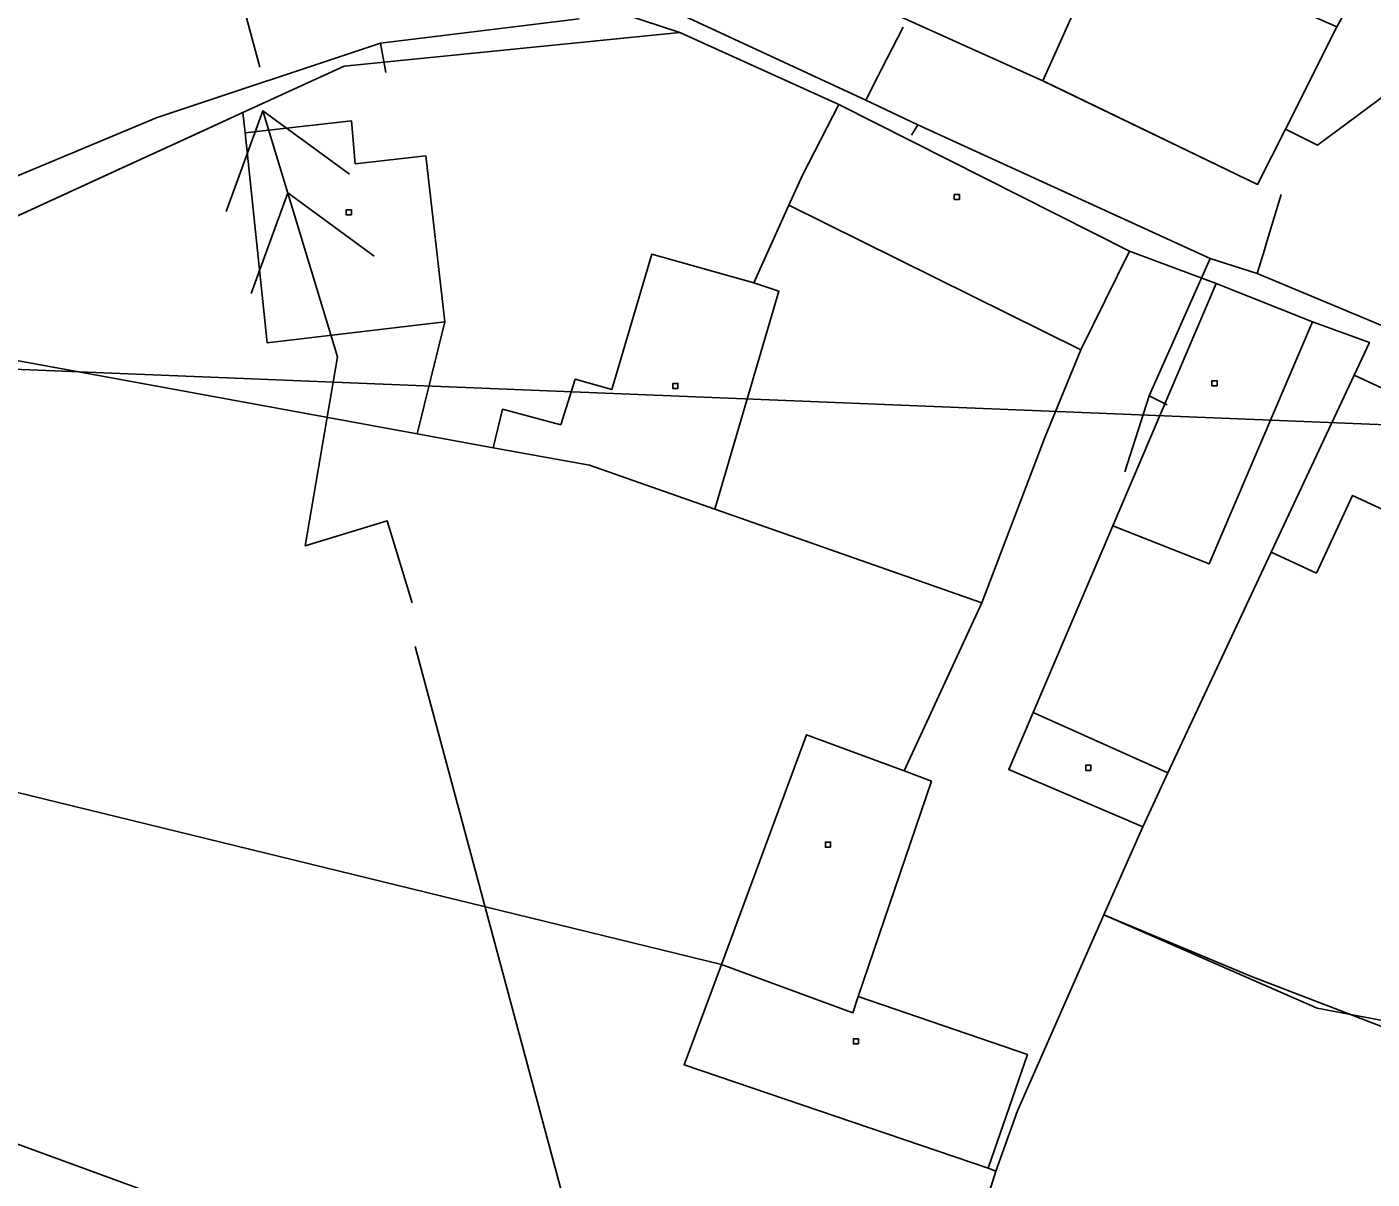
# Model space of a CAD drawing. Extents: x -645676 to -642474, y -1077513 to -1072613.
# Drawn here: x -644389.6 to -644311.2, y -1074599.4 to -1074532.1 of the extents above; entities that cross this region are included whole.
import ezdxf

# ---------------------------------------------------------------- set-up
doc = ezdxf.new("R2010")
doc.units = 0
for name, color, linetype in [('ELEKTRO', 7, 'Continuous'), ('KN', 7, 'Continuous'), ('KULTURY_STAV', 7, 'Continuous'), ('OBVOD_PU', 7, 'Continuous'), ('PLYNOVOD', 7, 'Continuous')]:
    doc.layers.add(name, color=color, linetype=linetype)

# ---------------------------------------------------------------- blocks, each defined once
blk = doc.blocks.new('6$6120')
for points in [[(-3, 0), (-2, 0), (-2, 1), (0, 0), (3, 0)], [(1, -0.75), (2, 0), (1, 0.75)], [(2, 0.75), (3, 0), (2, -0.75)]]:
    blk.add_lwpolyline(points)

msp = doc.modelspace()

# ---------------------------------------------------------------- linework, layer by layer
at = {"layer": 'ELEKTRO'}
msp.add_line((-644376.04, -1074534.49), (-644389.22, -1074485.37), dxfattribs=at)
msp.add_lwpolyline([(-644366.96, -1074666.85), (-644357.26, -1074604.51), (-644366.98, -1074568.3)], dxfattribs=at)
at = {"layer": 'KN'}
for points in [[(-644303.46, -1074514.42), (-644311.63, -1074508.57), (-644318.55, -1074509.49), (-644325.75, -1074513.5), (-644340.8, -1074520.47), (-644347.74, -1074527.44), (-644346.1, -1074528.18), (-644344.44, -1074528.93), (-644330.36, -1074535.29), (-644317.84, -1074541.33), (-644316.21, -1074538.1), (-644314.34, -1074539.05), (-644307.35, -1074533.85)], [(-644298.99, -1074558.61), (-644312.21, -1074552.46), (-644311.32, -1074550.55), (-644314.64, -1074549.34), (-644320.26, -1074547.12), (-644325.31, -1074545.23), (-644342.26, -1074536.67), (-644351.54, -1074532.47), (-644381.61, -1074522.61)]]:
    msp.add_lwpolyline(points, dxfattribs=at)
for points in [[(-644332.14, -1074523.72), (-644326.34, -1074526.3), (-644330.36, -1074535.29), (-644344.44, -1074528.93), (-644340.8, -1074520.47)], [(-644302.15, -1074522.82), (-644303.04, -1074524.7), (-644307.35, -1074533.85), (-644314.34, -1074539.05), (-644316.21, -1074538.1), (-644313.21, -1074532.13), (-644306.86, -1074520.6)], [(-644351.54, -1074532.47), (-644371.13, -1074534.43), (-644377.03, -1074537.13), (-644393.69, -1074544.77), (-644409.72, -1074553.07), (-644406.63, -1074531.03), (-644381.61, -1074522.61)], [(-644322.75, -1074527.89), (-644316.79, -1074530.54), (-644313.21, -1074532.13), (-644316.21, -1074538.1), (-644317.84, -1074541.33), (-644330.36, -1074535.29), (-644326.34, -1074526.3)], [(-644342.26, -1074536.67), (-644344.39, -1074540.79), (-644345.18, -1074542.54), (-644347.23, -1074547.07), (-644353.18, -1074545.4), (-644355.5, -1074553.29), (-644357.64, -1074552.7), (-644358.49, -1074555.35), (-644361.89, -1074554.45), (-644362.43, -1074556.69), (-644366.87, -1074555.88), (-644365.25, -1074549.34), (-644366.35, -1074539.67), (-644370.48, -1074540.13), (-644370.69, -1074537.63), (-644376.9, -1074538.33), (-644377.03, -1074537.13), (-644371.13, -1074534.43), (-644351.54, -1074532.47)], [(-644325.31, -1074545.23), (-644328.16, -1074550.98), (-644345.18, -1074542.54), (-644344.39, -1074540.79), (-644342.26, -1074536.67)], [(-644376.9, -1074538.33), (-644375.61, -1074550.58), (-644365.25, -1074549.34), (-644366.87, -1074555.88), (-644392.48, -1074551.19), (-644394.42, -1074550.86), (-644393.69, -1074544.77), (-644377.03, -1074537.13)], [(-644365.25, -1074549.34), (-644375.61, -1074550.58), (-644376.9, -1074538.33), (-644370.69, -1074537.63), (-644370.48, -1074540.13), (-644366.35, -1074539.67)], [(-644335.23, -1074542.21), (-644335.53, -1074542.21), (-644335.53, -1074541.91), (-644335.23, -1074541.91)], [(-644335.23, -1074542.21), (-644335.23, -1074541.91), (-644335.53, -1074541.91), (-644335.53, -1074542.21)], [(-644370.7, -1074543.11), (-644371, -1074543.11), (-644371, -1074542.81), (-644370.7, -1074542.81)], [(-644370.7, -1074543.11), (-644370.7, -1074542.81), (-644371, -1074542.81), (-644371, -1074543.11)], [(-644328.16, -1074550.98), (-644330.25, -1074556.09), (-644333.93, -1074565.74), (-644349.51, -1074560.28), (-644345.76, -1074547.56), (-644347.23, -1074547.07), (-644345.18, -1074542.54)], [(-644347.23, -1074547.07), (-644345.76, -1074547.56), (-644349.51, -1074560.28), (-644356.81, -1074557.72), (-644362.43, -1074556.69), (-644361.89, -1074554.45), (-644358.49, -1074555.35), (-644357.64, -1074552.7), (-644355.5, -1074553.29), (-644353.18, -1074545.4)], [(-644320.26, -1074547.12), (-644326.29, -1074561.25), (-644330.94, -1074572.14), (-644332.36, -1074575.47), (-644324.54, -1074578.82), (-644326.8, -1074583.94), (-644331.84, -1074595.38), (-644333.1, -1074598.9), (-644333.55, -1074598.72), (-644331.27, -1074592.1), (-644341.13, -1074588.71), (-644336.87, -1074576.14), (-644338.45, -1074575.55), (-644333.93, -1074565.74), (-644330.25, -1074556.09), (-644328.16, -1074550.98), (-644325.31, -1074545.23)], [(-644314.64, -1074549.34), (-644320.67, -1074563.47), (-644326.29, -1074561.25), (-644320.26, -1074547.12)], [(-644312.21, -1074552.46), (-644317.04, -1074562.79), (-644323.07, -1074575.67), (-644330.94, -1074572.14), (-644326.29, -1074561.25), (-644320.67, -1074563.47), (-644314.64, -1074549.34), (-644311.32, -1074550.55)], [(-644366.87, -1074555.88), (-644362.43, -1074556.69), (-644356.81, -1074557.72), (-644349.51, -1074560.28), (-644333.93, -1074565.74), (-644338.45, -1074575.55), (-644344.15, -1074573.44), (-644349.12, -1074586.85), (-644394.66, -1074575.72), (-644392.48, -1074551.19)], [(-644298.99, -1074558.61), (-644301.69, -1074564.41), (-644312.3, -1074559.48), (-644314.41, -1074564.01), (-644317.04, -1074562.79), (-644312.21, -1074552.46)], [(-644351.65, -1074553.24), (-644351.95, -1074553.24), (-644351.95, -1074552.94), (-644351.65, -1074552.94)], [(-644351.65, -1074553.24), (-644351.65, -1074552.94), (-644351.95, -1074552.94), (-644351.95, -1074553.24)], [(-644320.2, -1074553.09), (-644320.5, -1074553.09), (-644320.5, -1074552.79), (-644320.2, -1074552.79)], [(-644320.2, -1074553.09), (-644320.2, -1074552.79), (-644320.5, -1074552.79), (-644320.5, -1074553.09)], [(-644302.02, -1074572.17), (-644304.71, -1074578.63), (-644307.03, -1074584.22), (-644309.43, -1074590.32), (-644314.37, -1074589.39), (-644326.8, -1074583.94), (-644324.54, -1074578.82), (-644323.07, -1074575.67), (-644317.04, -1074562.79), (-644314.41, -1074564.01), (-644312.3, -1074559.48), (-644301.69, -1074564.41), (-644298.99, -1074558.61), (-644296.21, -1074558.19)], [(-644323.07, -1074575.67), (-644324.54, -1074578.82), (-644332.36, -1074575.47), (-644330.94, -1074572.14)], [(-644338.45, -1074575.55), (-644336.87, -1074576.14), (-644341.13, -1074588.71), (-644341.45, -1074589.66), (-644349.12, -1074586.85), (-644344.15, -1074573.44)], [(-644327.56, -1074575.52), (-644327.86, -1074575.52), (-644327.86, -1074575.22), (-644327.56, -1074575.22)], [(-644327.56, -1074575.52), (-644327.56, -1074575.22), (-644327.86, -1074575.22), (-644327.86, -1074575.52)], [(-644349.12, -1074586.85), (-644351.29, -1074592.7), (-644333.55, -1074598.72), (-644333.1, -1074598.9), (-644338.49, -1074616.2), (-644366.94, -1074605.78), (-644383.32, -1074599.83), (-644393.43, -1074596.15), (-644392.2, -1074592.02), (-644396.09, -1074591.16), (-644394.66, -1074575.72)], [(-644342.75, -1074580), (-644343.05, -1074580), (-644343.05, -1074579.7), (-644342.75, -1074579.7)], [(-644342.75, -1074580), (-644342.75, -1074579.7), (-644343.05, -1074579.7), (-644343.05, -1074580)], [(-644309.43, -1074590.32), (-644309.63, -1074590.83), (-644307.61, -1074591.62), (-644318.95, -1074623.1), (-644321.13, -1074622.45), (-644338.49, -1074616.2), (-644333.1, -1074598.9), (-644331.84, -1074595.38), (-644326.8, -1074583.94), (-644314.37, -1074589.39)], [(-644341.13, -1074588.71), (-644331.27, -1074592.1), (-644333.55, -1074598.72), (-644351.29, -1074592.7), (-644349.12, -1074586.85), (-644341.45, -1074589.66)], [(-644396.09, -1074591.16), (-644397.48, -1074594.68), (-644393.43, -1074596.15), (-644383.32, -1074599.83), (-644384.3, -1074606.66), (-644389.3, -1074604.67), (-644391.48, -1074609.82), (-644393.91, -1074608.82), (-644394.98, -1074611.29), (-644396.68, -1074610.59), (-644416.49, -1074608.31), (-644413.27, -1074588.27)], [(-644341.12, -1074591.48), (-644341.42, -1074591.48), (-644341.42, -1074591.18), (-644341.12, -1074591.18)], [(-644341.12, -1074591.48), (-644341.12, -1074591.18), (-644341.42, -1074591.18), (-644341.42, -1074591.48)]]:
    msp.add_lwpolyline(points, close=True, dxfattribs=at)
at = {"layer": 'KULTURY_STAV'}
for points in [[(-644311.63, -1074508.57), (-644303.46, -1074514.42), (-644306.86, -1074520.6), (-644313.21, -1074532.13), (-644316.21, -1074538.1), (-644317.84, -1074541.33), (-644330.36, -1074535.29), (-644344.44, -1074528.93), (-644346.1, -1074528.18), (-644347.74, -1074527.44), (-644340.8, -1074520.47), (-644325.75, -1074513.5), (-644318.55, -1074509.49), (-644311.63, -1074508.57)], [(-644347.74, -1074527.44), (-644346.1, -1074528.18), (-644344.44, -1074528.93), (-644330.36, -1074535.29), (-644330.24, -1074535.35), (-644317.84, -1074541.33), (-644316.21, -1074538.1), (-644314.3, -1074534.31), (-644314.07, -1074533.85), (-644313.21, -1074532.13), (-644306.86, -1074520.6), (-644303.46, -1074514.42), (-644311.63, -1074508.57), (-644318.55, -1074509.49), (-644325.75, -1074513.5), (-644340.8, -1074520.47), (-644347.74, -1074527.44)], [(-644298.99, -1074558.61), (-644312.21, -1074552.46), (-644311.32, -1074550.55), (-644314.64, -1074549.34), (-644320.26, -1074547.12), (-644325.31, -1074545.23), (-644342.26, -1074536.67), (-644343.29, -1074536.2), (-644351.54, -1074532.47), (-644362.03, -1074533.52), (-644371.13, -1074534.43), (-644377.03, -1074537.13), (-644380.29, -1074538.63), (-644384.29, -1074540.46), (-644393.69, -1074544.77), (-644394.42, -1074550.86), (-644392.48, -1074551.19), (-644393.95, -1074567.69), (-644394.66, -1074575.72), (-644396.09, -1074591.16), (-644401.92, -1074590.18), (-644413.27, -1074588.27), (-644415.59, -1074602.73)], [(-644309.63, -1074590.83), (-644318.19, -1074587.55), (-644326.8, -1074583.94), (-644331.84, -1074595.38), (-644333.1, -1074598.9), (-644333.55, -1074598.72), (-644351.29, -1074592.7), (-644349.12, -1074586.85), (-644344.15, -1074573.44), (-644338.45, -1074575.55), (-644333.93, -1074565.74), (-644349.51, -1074560.28), (-644356.81, -1074557.72), (-644362.43, -1074556.69), (-644366.87, -1074555.88), (-644365.25, -1074549.34), (-644375.61, -1074550.58), (-644376.9, -1074538.33), (-644377.03, -1074537.13), (-644371.13, -1074534.43), (-644351.54, -1074532.47)], [(-644351.54, -1074532.47), (-644342.26, -1074536.67), (-644325.31, -1074545.23), (-644320.26, -1074547.12), (-644314.64, -1074549.34), (-644311.32, -1074550.55), (-644312.21, -1074552.46), (-644298.99, -1074558.61)], [(-644383.32, -1074599.83), (-644393.43, -1074596.15), (-644397.48, -1074594.68), (-644396.09, -1074591.16), (-644394.66, -1074575.72), (-644392.48, -1074551.19), (-644394.42, -1074550.86), (-644393.69, -1074544.77), (-644377.03, -1074537.13)], [(-644377.03, -1074537.13), (-644376.9, -1074538.33), (-644375.61, -1074550.58), (-644365.25, -1074549.34), (-644366.87, -1074555.88), (-644362.43, -1074556.69), (-644356.81, -1074557.72), (-644349.51, -1074560.28), (-644333.93, -1074565.74), (-644338.45, -1074575.55), (-644344.15, -1074573.44), (-644349.12, -1074586.85), (-644351.29, -1074592.7), (-644333.55, -1074598.72), (-644333.1, -1074598.9), (-644331.84, -1074595.38), (-644326.8, -1074583.94), (-644318.19, -1074587.55), (-644309.63, -1074590.83)], [(-644413.27, -1074588.27), (-644396.09, -1074591.16), (-644397.48, -1074594.68), (-644393.43, -1074596.15), (-644383.32, -1074599.83), (-644384.3, -1074606.66), (-644381.93, -1074607.6), (-644383.56, -1074611.2), (-644386.16, -1074610.07), (-644388.01, -1074614.16), (-644386.18, -1074614.91), (-644392.01, -1074628.45), (-644393.39, -1074631.66), (-644393.76, -1074632.52), (-644397.62, -1074631.07), (-644400.35, -1074651.49), (-644396.5, -1074651.97), (-644396.68, -1074653.41), (-644397.52, -1074660.39), (-644397.8, -1074662.68), (-644398.83, -1074671.24), (-644401.16, -1074670.94), (-644404.22, -1074670.55), (-644405.76, -1074684.35)]]:
    msp.add_lwpolyline(points, dxfattribs=at)
at = {"layer": 'OBVOD_PU'}
msp.add_lwpolyline([(-644978.74, -1074528.27), (-644024.22, -1074566.94), (-644030.98, -1074561.72), (-644032.46, -1074560.59), (-644056.04, -1074542.98), (-644083.15, -1074522.39), (-644082.03, -1074519.85), (-644081.24, -1074510.26), (-644085.96, -1074507.81), (-644114.23, -1074493.13), (-644118.88, -1074501.21), (-644145.13, -1074484.54), (-644170.07, -1074467.93)], dxfattribs=at)
at = {"layer": 'PLYNOVOD'}
for p, q in [((-644357.42, -1074531.66), (-644369, -1074533.08)), ((-644340.7, -1074536.42), (-644351.27, -1074531.52)), ((-644338.52, -1074532.15), (-644339.79, -1074534.64)), ((-644369, -1074533.08), (-644382.04, -1074537.42)), ((-644369, -1074533.08), (-644368.7, -1074534.81)), ((-644340, -1074535.04), (-644340.7, -1074536.42)), ((-644339.79, -1074534.64), (-644340, -1074535.04)), ((-644337.66, -1074537.86), (-644340.7, -1074536.42)), ((-644382.04, -1074537.42), (-644393.48, -1074542.22)), ((-644338.03, -1074538.46), (-644337.66, -1074537.86)), ((-644320.6, -1074545.65), (-644337.66, -1074537.86)), ((-644317.28, -1074544.61), (-644316.46, -1074541.91)), ((-644317.44, -1074545.14), (-644317.28, -1074544.61)), ((-644317.86, -1074546.52), (-644317.44, -1074545.14)), ((-644320.6, -1074545.65), (-644324.17, -1074553.66)), ((-644317.86, -1074546.52), (-644320.6, -1074545.65)), ((-644306.88, -1074551.12), (-644317.86, -1074546.52)), ((-644325.58, -1074558.1), (-644324.17, -1074553.66)), ((-644324.17, -1074553.66), (-644323.12, -1074554.2))]:
    msp.add_line(p, q, dxfattribs=at)

# ---------------------------------------------------------------- block references
at = {"layer": 'ELEKTRO', "xscale": 5, "yscale": 5, "rotation": 106.851275}
msp.add_blockref('6$6120', (-644371.51, -1074551.39), dxfattribs=at)

doc.saveas('drawing.dxf')
